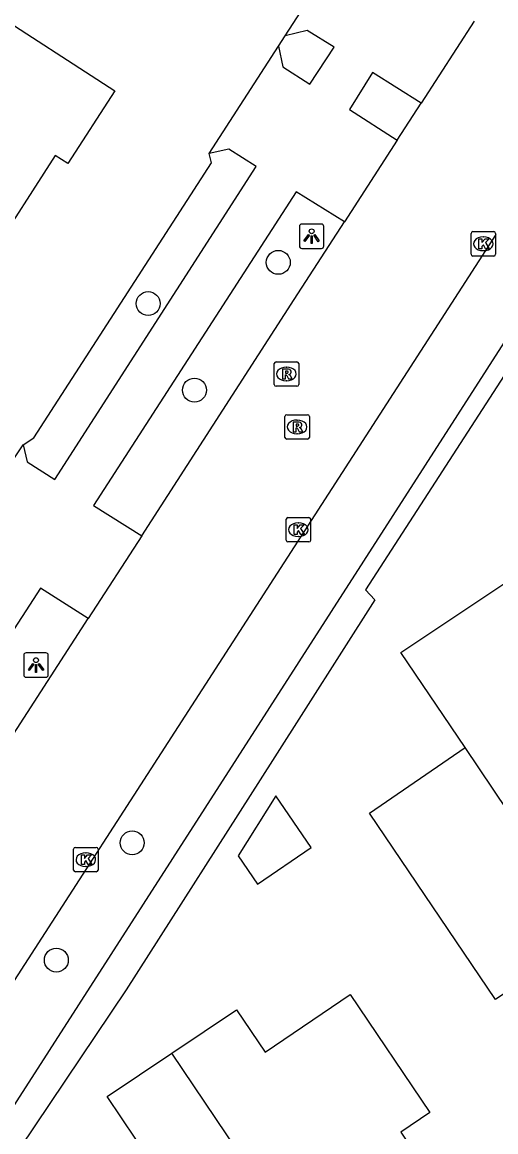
# Model space of a CAD drawing. Extents: x 158797 to 159887, y 384318 to 385255.
# Drawn here: x 158945.21 to 158964.55, y 384707.27 to 384752.65 of the extents above; entities that cross this region are included whole.
import ezdxf

# ---------------------------------------------------------------- set-up
doc = ezdxf.new("R2010")
doc.units = 0
for name, color, linetype in [('IMGEO_Boom', 7, 'Continuous'), ('IMGEO_Groenvoorziening', 7, 'Continuous'), ('IMGEO_Haag', 7, 'Continuous'), ('IMGEO_Kolk', 7, 'Continuous'), ('IMGEO_Lichtpunt', 7, 'Continuous'), ('IMGEO_Pand', 7, 'Continuous'), ('IMGEO_Rijbaan_lokaal_open', 7, 'Continuous'), ('IMGEO_Rioolput', 7, 'Continuous'), ('IMGEO_Voetpad_open', 7, 'Continuous')]:
    doc.layers.add(name, color=color, linetype=linetype)

msp = doc.modelspace()

# ---------------------------------------------------------------- linework, layer by layer
at = {"layer": 'IMGEO_Boom'}
for centre in [(158955.669, 384742.828), (158950.354, 384741.141), (158952.244, 384737.604), (158949.703, 384719.09), (158946.602, 384714.293)]:
    msp.add_circle(centre, 0.489, dxfattribs=at)
at = {"layer": 'IMGEO_Groenvoorziening'}
for points in [[(158955.681, 384751.672), (158955.954, 384752.096)], [(158945.25, 384735.359), (158945.687, 384735.651), (158952.939, 384746.897), (158952.849, 384747.281)]]:
    msp.add_lwpolyline(points, dxfattribs=at)
at = {"layer": 'IMGEO_Haag'}
for points in [[(158966.613, 384739.202), (158965.512, 384740.522), (158941.142, 384702.551), (158952.786, 384686.235), (158953.822, 384686.947)], [(158966.078, 384738.835), (158965.491, 384739.134), (158959.225, 384729.429), (158959.613, 384729.029), (158955.43, 384722.46), (158949.45, 384713.078), (158942.598, 384702.871), (158948.229, 384695.075)]]:
    msp.add_lwpolyline(points, dxfattribs=at)
at = {"layer": 'IMGEO_Kolk'}
for p, q in [((158963.543, 384743.16), (158963.543, 384744.012)), ((158963.618, 384744.086), (158964.47, 384744.086)), ((158964.544, 384744.012), (158964.544, 384743.16)), ((158964.031, 384743.866), (158964.056, 384743.866)), ((158964.47, 384743.086), (158963.618, 384743.086)), ((158964.054, 384743.306), (158964.029, 384743.306)), ((158955.99, 384731.468), (158955.99, 384732.32)), ((158956.065, 384732.394), (158956.917, 384732.394)), ((158956.991, 384732.32), (158956.991, 384731.468)), ((158956.478, 384732.174), (158956.503, 384732.174)), ((158956.917, 384731.394), (158956.065, 384731.394)), ((158956.501, 384731.614), (158956.476, 384731.614)), ((158947.306, 384717.975), (158947.306, 384718.827)), ((158947.381, 384718.901), (158948.233, 384718.901)), ((158947.794, 384718.681), (158947.819, 384718.681)), ((158948.307, 384718.827), (158948.307, 384717.975)), ((158947.817, 384718.121), (158947.792, 384718.121)), ((158948.233, 384717.901), (158947.381, 384717.901))]:
    msp.add_line(p, q, dxfattribs=at)
for points in [[(158963.543, 384743.16), (158963.543, 384744.012)], [(158963.618, 384744.086), (158964.47, 384744.086)], [(158964.544, 384744.012), (158964.544, 384743.16)], [(158963.864, 384743.786), (158963.987, 384743.786), (158963.987, 384743.635), (158964.117, 384743.786), (158964.281, 384743.786), (158964.135, 384743.635), (158964.288, 384743.386), (158964.136, 384743.386), (158964.051, 384743.55), (158963.987, 384743.483), (158963.987, 384743.386), (158963.864, 384743.386), (158963.864, 384743.786)], [(158964.47, 384743.086), (158963.618, 384743.086)], [(158955.99, 384731.468), (158955.99, 384732.32)], [(158956.065, 384732.394), (158956.917, 384732.394)], [(158956.991, 384732.32), (158956.991, 384731.468)], [(158956.311, 384732.094), (158956.434, 384732.094), (158956.434, 384731.943), (158956.564, 384732.094), (158956.728, 384732.094), (158956.582, 384731.943), (158956.735, 384731.694), (158956.583, 384731.694), (158956.498, 384731.858), (158956.434, 384731.791), (158956.434, 384731.694), (158956.311, 384731.694), (158956.311, 384732.094)], [(158956.917, 384731.394), (158956.065, 384731.394)], [(158947.306, 384717.975), (158947.306, 384718.827)], [(158947.381, 384718.901), (158948.233, 384718.901)], [(158947.627, 384718.601), (158947.75, 384718.601), (158947.75, 384718.45), (158947.88, 384718.601), (158948.044, 384718.601), (158947.898, 384718.45), (158948.051, 384718.201), (158947.899, 384718.201), (158947.814, 384718.365), (158947.75, 384718.298), (158947.75, 384718.201), (158947.627, 384718.201), (158947.627, 384718.601)], [(158948.307, 384718.827), (158948.307, 384717.975)], [(158948.233, 384717.901), (158947.381, 384717.901)]]:
    msp.add_lwpolyline(points, dxfattribs=at)
for centre, start, end in [((158963.62, 384744.01), 91.552, 178.448), ((158963.62, 384744.01), 91.552, 178.448), ((158964.468, 384744.01), 1.552, 88.448), ((158964.468, 384744.01), 1.552, 88.448), ((158963.62, 384743.162), 181.552, 268.448), ((158963.62, 384743.162), 181.552, 268.448), ((158964.468, 384743.162), 271.552, 358.448), ((158964.468, 384743.162), 271.552, 358.448), ((158956.067, 384732.318), 91.552, 178.448), ((158956.067, 384732.318), 91.552, 178.448), ((158956.915, 384732.318), 1.552, 88.448), ((158956.915, 384732.318), 1.552, 88.448), ((158956.067, 384731.47), 181.552, 268.448), ((158956.067, 384731.47), 181.552, 268.448), ((158956.915, 384731.47), 271.552, 358.448), ((158956.915, 384731.47), 271.552, 358.448), ((158947.383, 384718.825), 91.552, 178.448), ((158947.383, 384718.825), 91.552, 178.448), ((158948.231, 384718.825), 1.552, 88.448), ((158948.231, 384718.825), 1.552, 88.448), ((158947.383, 384717.977), 181.552, 268.448), ((158947.383, 384717.977), 181.552, 268.448), ((158948.231, 384717.977), 271.552, 358.448), ((158948.231, 384717.977), 271.552, 358.448)]:
    msp.add_arc(centre, 0.0765, start, end, dxfattribs=at)
for centre, major_axis, ratio, start_param, end_param in [((158964.03, 384743.586), (-0.387, 0.002), 0.722429, 4.712389, 7.853982), ((158964.055, 384743.586), (-0.39, 0.002), 0.717154, 1.570796, 4.712389), ((158956.477, 384731.894), (-0.387, 0.002), 0.722429, 4.712389, 7.853982), ((158956.502, 384731.894), (-0.39, 0.002), 0.717154, 1.570796, 4.712389), ((158947.793, 384718.401), (-0.387, 0.002), 0.722429, 4.712389, 7.853982), ((158947.818, 384718.401), (-0.39, 0.002), 0.717154, 1.570796, 4.712389)]:
    msp.add_ellipse(centre, major_axis=major_axis, ratio=ratio, start_param=start_param, end_param=end_param, dxfattribs=at)
at = {"layer": 'IMGEO_Lichtpunt'}
for p, q in [((158956.531, 384744.301), (158956.531, 384743.494)), ((158956.531, 384744.301), (158956.531, 384743.494)), ((158957.433, 384744.396), (158956.625, 384744.396)), ((158957.433, 384744.396), (158956.625, 384744.396)), ((158957.527, 384743.494), (158957.527, 384744.301)), ((158957.527, 384743.494), (158957.527, 384744.301)), ((158956.625, 384743.4), (158957.433, 384743.4)), ((158956.625, 384743.4), (158957.433, 384743.4)), ((158945.274, 384726.763), (158945.274, 384725.956)), ((158945.274, 384726.763), (158945.274, 384725.956)), ((158946.176, 384726.858), (158945.368, 384726.858)), ((158946.176, 384726.858), (158945.368, 384726.858)), ((158946.27, 384725.956), (158946.27, 384726.763)), ((158946.27, 384725.956), (158946.27, 384726.763)), ((158945.368, 384725.862), (158946.176, 384725.862)), ((158945.368, 384725.862), (158946.176, 384725.862))]:
    msp.add_line(p, q, dxfattribs=at)
for points in [[(158956.905, 384743.965), (158956.944, 384743.937), (158956.756, 384743.675), (158956.718, 384743.702), (158956.905, 384743.965)], [(158957.007, 384743.917), (158957.054, 384743.917), (158957.054, 384743.595), (158957.007, 384743.595), (158957.007, 384743.917)], [(158957.117, 384743.937), (158957.155, 384743.964), (158957.342, 384743.702), (158957.303, 384743.674), (158957.117, 384743.937)], [(158945.648, 384726.427), (158945.687, 384726.399), (158945.499, 384726.137), (158945.461, 384726.164), (158945.648, 384726.427)], [(158945.75, 384726.379), (158945.797, 384726.379), (158945.797, 384726.057), (158945.75, 384726.057), (158945.75, 384726.379)], [(158945.86, 384726.399), (158945.898, 384726.426), (158946.085, 384726.164), (158946.046, 384726.136), (158945.86, 384726.399)]]:
    msp.add_lwpolyline(points, dxfattribs=at)
for centre in [(158957.03, 384744.099), (158945.773, 384726.561)]:
    msp.add_circle(centre, 0.0994, dxfattribs=at)
for centre, start, end in [((158956.625, 384744.301), 90, 180), ((158956.625, 384744.301), 90, 180), ((158957.433, 384744.301), 0, 90), ((158957.433, 384744.301), 0, 90), ((158956.625, 384743.494), 180, 270), ((158956.625, 384743.494), 180, 270), ((158957.433, 384743.494), 270, 0), ((158957.433, 384743.494), 270, 360), ((158945.368, 384726.763), 90, 180), ((158945.368, 384726.763), 90, 180), ((158946.176, 384726.763), 0, 90), ((158946.176, 384726.763), 0, 90), ((158945.368, 384725.956), 180, 270), ((158945.368, 384725.956), 180, 270), ((158946.176, 384725.956), 270, 0), ((158946.176, 384725.956), 270, 360)]:
    msp.add_arc(centre, 0.0946, start, end, dxfattribs=at)
at = {"layer": 'IMGEO_Pand'}
for points in [[(158944.967, 384755.285), (158943.676, 384753.275), (158948.998, 384749.844), (158947.076, 384746.868), (158946.555, 384747.196), (158943.881, 384743.053), (158940.78, 384745.049), (158941.026, 384745.431), (158939.299, 384746.536), (158937.167, 384743.223), (158932.717, 384746.093), (158935.533, 384750.459), (158936.172, 384750.047), (158939.313, 384754.884), (158938.674, 384755.295), (158940.516, 384758.153), (158944.967, 384755.285)], [(158963.298, 384722.985), (158960.673, 384726.876), (158965.412, 384730.041), (158966.192, 384728.858), (158967.837, 384729.959), (158969.365, 384727.685), (158971.282, 384728.974), (158973.308, 384725.961), (158969.737, 384723.562)], [(158969.737, 384723.562), (158965.038, 384720.405), (158963.298, 384722.985)], [(158968.423, 384715.291), (158964.538, 384712.684), (158959.388, 384720.306), (158963.298, 384722.985)], [(158957.014, 384718.901), (158955.573, 384721.015), (158954.031, 384718.558), (158954.817, 384717.404), (158957.014, 384718.901)], [(158951.323, 384710.489), (158953.966, 384712.265), (158955.134, 384710.528), (158958.604, 384712.879), (158961.859, 384708.055), (158960.676, 384707.255), (158962.987, 384703.797), (158960.062, 384701.827), (158959.198, 384703.109), (158957.19, 384701.758)], [(158957.19, 384701.758), (158955.173, 384700.402), (158956.052, 384699.091), (158953.129, 384697.13), (158947.547, 384705.451), (158949.843, 384706.973), (158948.68, 384708.713), (158951.323, 384710.489)], [(158957.19, 384701.758), (158951.323, 384710.489)]]:
    msp.add_lwpolyline(points, dxfattribs=at)
at = {"layer": 'IMGEO_Rijbaan_lokaal_open'}
for points in [[(158963.673, 384752.692), (158961.503, 384749.332)], [(158960.53, 384747.827), (158961.503, 384749.332)], [(158960.53, 384747.827), (158958.368, 384744.479)], [(158950.088, 384731.646), (158956.318, 384741.306), (158958.368, 384744.479)], [(158964.561, 384743.963), (158951.852, 384724.265), (158938.197, 384703.116)], [(158950.088, 384731.646), (158947.905, 384728.262)], [(158929.826, 384700.232), (158947.905, 384728.262)]]:
    msp.add_lwpolyline(points, dxfattribs=at)
at = {"layer": 'IMGEO_Rioolput'}
for p, q in [((158955.501, 384737.835), (158955.501, 384738.687)), ((158955.576, 384738.761), (158956.428, 384738.761)), ((158955.989, 384738.541), (158956.014, 384738.541)), ((158956.502, 384738.687), (158956.502, 384737.835)), ((158956.428, 384737.761), (158955.576, 384737.761)), ((158956.012, 384737.981), (158955.987, 384737.981)), ((158955.938, 384735.671), (158955.938, 384736.523)), ((158956.013, 384736.597), (158956.865, 384736.597)), ((158956.426, 384736.377), (158956.451, 384736.377)), ((158956.939, 384736.523), (158956.939, 384735.671)), ((158956.449, 384735.817), (158956.424, 384735.817)), ((158956.865, 384735.597), (158956.013, 384735.597))]:
    msp.add_line(p, q, dxfattribs=at)
for points in [[(158955.501, 384737.835), (158955.501, 384738.687)], [(158955.576, 384738.761), (158956.428, 384738.761)], [(158956.502, 384738.687), (158956.502, 384737.835)], [(158956.09, 384738.459), (158955.838, 384738.461), (158955.838, 384738.061)], [(158955.838, 384738.061), (158955.962, 384738.061), (158955.962, 384738.223), (158955.973, 384738.223)], [(158956.016, 384738.38), (158955.962, 384738.38), (158955.962, 384738.299)], [(158955.962, 384738.299), (158956.014, 384738.299)], [(158956.02, 384738.194), (158956.091, 384738.061), (158956.231, 384738.061), (158956.166, 384738.187)], [(158956.428, 384737.761), (158955.576, 384737.761)], [(158955.938, 384735.671), (158955.938, 384736.523)], [(158956.013, 384736.597), (158956.865, 384736.597)], [(158956.527, 384736.295), (158956.275, 384736.297), (158956.275, 384735.897)], [(158956.939, 384736.523), (158956.939, 384735.671)], [(158956.275, 384735.897), (158956.399, 384735.897), (158956.399, 384736.059), (158956.41, 384736.059)], [(158956.453, 384736.216), (158956.399, 384736.216), (158956.399, 384736.135)], [(158956.399, 384736.135), (158956.451, 384736.135)], [(158956.457, 384736.03), (158956.528, 384735.897), (158956.668, 384735.897), (158956.603, 384736.023)], [(158956.865, 384735.597), (158956.013, 384735.597)]]:
    msp.add_lwpolyline(points, dxfattribs=at)
for centre, radius, start, end in [((158955.578, 384738.685), 0.0765, 91.552, 178.448), ((158955.578, 384738.685), 0.0765, 91.552, 178.448), ((158956.426, 384738.685), 0.0765, 1.552, 88.448), ((158956.426, 384738.685), 0.0765, 1.552, 88.448), ((158955.972, 384738.17), 0.0533, 26.0293, 88.6989), ((158955.998, 384738.488), 0.19, 274.7715, 282.9687), ((158956.022, 384738.284), 0.0964, 77.0061, 93.1865), ((158956.036, 384738.341), 0.0378, 276.6634, 79.6772), ((158956.089, 384738.349), 0.109, 350.3612, 89.416), ((158956.087, 384738.349), 0.112, 277.5842, 350.9817), ((158956.071, 384738.134), 0.108, 29.5134, 73.7905), ((158955.578, 384737.837), 0.0765, 181.552, 268.448), ((158955.578, 384737.837), 0.0765, 181.552, 268.448), ((158956.426, 384737.837), 0.0765, 271.552, 358.448), ((158956.426, 384737.837), 0.0765, 271.552, 358.448), ((158956.015, 384736.521), 0.0765, 91.552, 178.448), ((158956.015, 384736.521), 0.0765, 91.552, 178.448), ((158956.526, 384736.185), 0.109, 350.3612, 89.416), ((158956.863, 384736.521), 0.0765, 1.552, 88.448), ((158956.863, 384736.521), 0.0765, 1.552, 88.448), ((158956.409, 384736.006), 0.0533, 26.0293, 88.6989), ((158956.435, 384736.324), 0.19, 274.7715, 282.9687), ((158956.459, 384736.12), 0.0964, 77.0061, 93.1865), ((158956.473, 384736.177), 0.0378, 276.6634, 79.6772), ((158956.524, 384736.185), 0.112, 277.5842, 350.9817), ((158956.508, 384735.97), 0.108, 29.5134, 73.7905), ((158956.015, 384735.673), 0.0765, 181.552, 268.448), ((158956.015, 384735.673), 0.0765, 181.552, 268.448), ((158956.863, 384735.673), 0.0765, 271.552, 358.448), ((158956.863, 384735.673), 0.0765, 271.552, 358.448)]:
    msp.add_arc(centre, radius, start, end, dxfattribs=at)
for centre, major_axis, ratio, start_param, end_param in [((158955.988, 384738.261), (-0.387, 0.002), 0.722429, 4.712389, 7.853982), ((158956.013, 384738.261), (-0.39, 0.002), 0.717154, 1.570796, 4.712389), ((158956.425, 384736.097), (-0.387, 0.002), 0.722429, 4.712389, 7.853982), ((158956.45, 384736.097), (-0.39, 0.002), 0.717154, 1.570796, 4.712389)]:
    msp.add_ellipse(centre, major_axis=major_axis, ratio=ratio, start_param=start_param, end_param=end_param, dxfattribs=at)
at = {"layer": 'IMGEO_Voetpad_open'}
for points in [[(158955.954, 384752.096), (158958.832, 384756.559)], [(158955.681, 384751.672), (158955.857, 384750.818), (158956.963, 384750.111), (158957.95, 384751.623), (158956.848, 384752.316), (158955.954, 384752.096)], [(158952.849, 384747.281), (158955.681, 384751.672)], [(158961.503, 384749.332), (158959.523, 384750.589), (158958.571, 384749.073), (158960.53, 384747.827)], [(158945.25, 384735.359), (158945.406, 384734.664), (158946.543, 384733.946), (158954.766, 384746.745), (158953.648, 384747.461), (158952.849, 384747.281)], [(158958.368, 384744.479), (158956.395, 384745.716), (158948.125, 384732.883), (158950.088, 384731.646)], [(158942.331, 384730.999), (158945.25, 384735.359)], [(158947.905, 384728.262), (158945.951, 384729.508), (158927.819, 384701.473), (158929.826, 384700.232)]]:
    msp.add_lwpolyline(points, dxfattribs=at)

doc.saveas('drawing.dxf')
